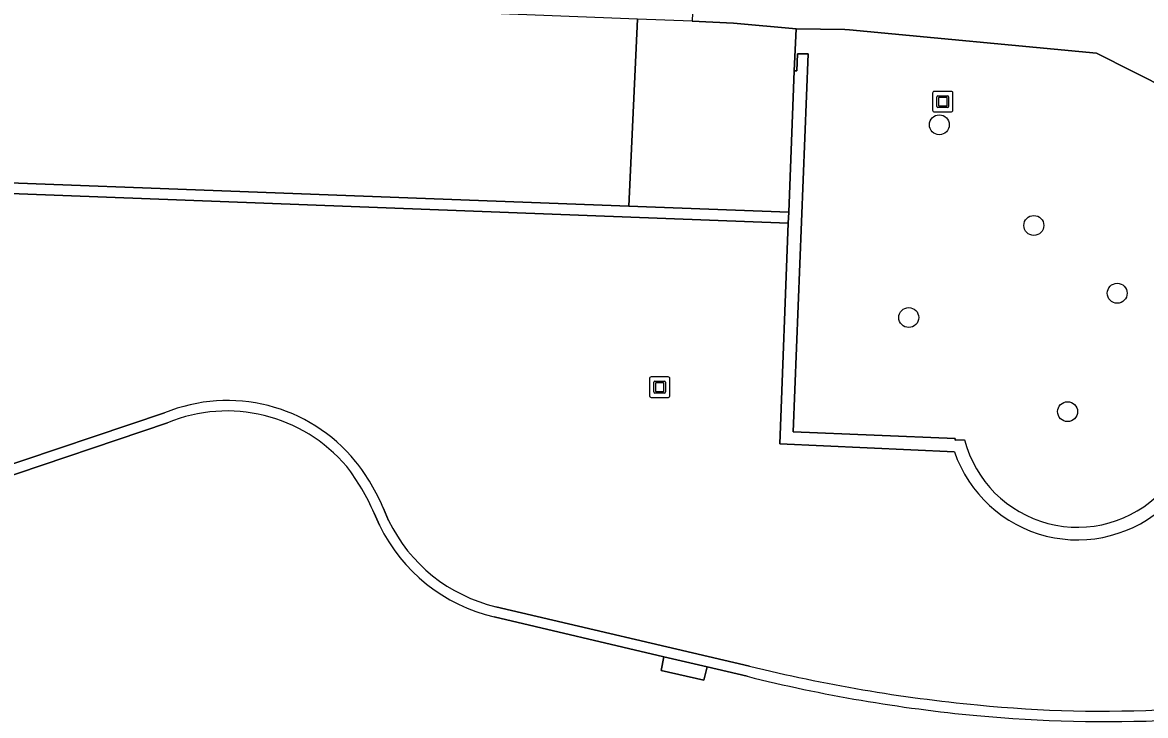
# Model space of a CAD drawing. Extents: x 160077 to 160948, y 386481 to 387498.
# Drawn here: x 160663.2 to 160718.4, y 386511.9 to 386545.9 of the extents above; entities that cross this region are included whole.
import ezdxf

# ---------------------------------------------------------------- set-up
doc = ezdxf.new("R2010")
doc.units = 0
for name, color, linetype in [('IMGEO_Boom', 7, 'Continuous'), ('IMGEO_Groenvoorziening', 7, 'Continuous'), ('IMGEO_Kunstobject', 7, 'Continuous'), ('IMGEO_Muur', 7, 'Continuous'), ('IMGEO_Sloot', 7, 'Continuous'), ('IMGEO_Voetpad_halfverhard', 7, 'Continuous')]:
    doc.layers.add(name, color=color, linetype=linetype)

msp = doc.modelspace()

# ---------------------------------------------------------------- linework, layer by layer
at = {"layer": 'IMGEO_Boom'}
for centre in [(160708.239, 386540.916), (160712.877, 386535.98), (160716.968, 386532.655), (160706.739, 386531.463), (160714.533, 386526.849)]:
    msp.add_circle(centre, 0.489, dxfattribs=at)
at = {"layer": 'IMGEO_Groenvoorziening'}
for points in [[(160641.776, 386538.858), (160693.006, 386536.92), (160693.42, 386546.101), (160659.943, 386547.427), (160630.823, 386548.581), (160629.827, 386548.635)], [(160709.611, 386499.781), (160712.868, 386499.888), (160765.063, 386501.74), (160765.097, 386502.806), (160765.56, 386514.693), (160766.307, 386533.87), (160734.612, 386535.274), (160734.036, 386535.299), (160715.952, 386544.434), (160703.836, 386545.572), (160703.598, 386545.594), (160701.218, 386545.623), (160701.118, 386543.56), (160701.24, 386543.556), (160701.275, 386544.399), (160701.799, 386544.393), (160701.07, 386525.864), (160709.017, 386525.535), (160709.018, 386525.455), (160709.476, 386525.459)], [(160670.361, 386526.302), (160661.725, 386523.394)], [(160680.768, 386521.284), (160680.504, 386521.874)], [(160698.803, 386513.873), (160696.849, 386514.332), (160696.687, 386513.677), (160694.584, 386514.162), (160694.717, 386514.833), (160686.402, 386516.786)]]:
    msp.add_lwpolyline(points, dxfattribs=at)
for centre, radius, start, end in [((160673.288, 386519.195), 7.686, 40.207, 112.3866), ((160715.021, 386526.914), 5.733, 194.7035, 316.0032), ((160670.545, 386517.541), 10.86, 23.5142, 37.5309), ((160688.274, 386524.908), 8.335, 205.7717, 257.0229), ((160717.116, 386587.136), 75.518, 255.96561, 264.64838), ((160716.443, 386579.901), 68.251, 264.64504, 272.62969)]:
    msp.add_arc(centre, radius, start, end, dxfattribs=at)
at = {"layer": 'IMGEO_Kunstobject'}
for p, q in [((160708.825, 386542.553), (160707.984, 386542.553)), ((160708.825, 386542.553), (160707.984, 386542.553)), ((160707.909, 386542.469), (160707.909, 386541.628)), ((160707.909, 386542.469), (160707.909, 386541.628)), ((160708.123, 386541.817), (160708.123, 386542.291)), ((160708.173, 386542.341), (160708.647, 386542.341)), ((160708.203, 386542.241), (160708.203, 386541.867)), ((160708.597, 386542.261), (160708.223, 386542.261)), ((160708.617, 386541.867), (160708.617, 386542.241)), ((160708.697, 386542.291), (160708.697, 386541.817)), ((160708.909, 386541.637), (160708.909, 386542.478)), ((160708.909, 386541.637), (160708.909, 386542.478)), ((160707.993, 386541.553), (160708.834, 386541.553)), ((160707.993, 386541.553), (160708.834, 386541.553)), ((160708.647, 386541.767), (160708.173, 386541.767)), ((160708.223, 386541.847), (160708.597, 386541.847)), ((160694.017, 386528.465), (160694.017, 386527.624)), ((160694.017, 386528.465), (160694.017, 386527.624)), ((160694.933, 386528.549), (160694.092, 386528.549)), ((160694.933, 386528.549), (160694.092, 386528.549)), ((160694.231, 386527.813), (160694.231, 386528.287)), ((160694.281, 386528.337), (160694.755, 386528.337)), ((160694.311, 386528.237), (160694.311, 386527.863)), ((160694.705, 386528.257), (160694.331, 386528.257)), ((160694.725, 386527.863), (160694.725, 386528.237)), ((160694.805, 386528.287), (160694.805, 386527.813)), ((160695.017, 386527.633), (160695.017, 386528.474)), ((160695.017, 386527.633), (160695.017, 386528.474)), ((160694.755, 386527.763), (160694.281, 386527.763)), ((160694.331, 386527.843), (160694.705, 386527.843)), ((160694.101, 386527.549), (160694.942, 386527.549)), ((160694.101, 386527.549), (160694.942, 386527.549))]:
    msp.add_line(p, q, dxfattribs=at)
for centre, radius, start, end in [((160707.987, 386542.475), 0.0779, 92.4484, 184.2845), ((160707.987, 386542.475), 0.0779, 92.4484, 184.2845), ((160708.831, 386542.475), 0.0779, 2.4484, 94.2845), ((160708.831, 386542.475), 0.0779, 2.4484, 94.2845), ((160708.173, 386542.291), 0.05, 90, 180), ((160708.223, 386542.241), 0.02, 90, 180), ((160708.597, 386542.241), 0.02, 360, 90), ((160708.647, 386542.291), 0.05, 360, 90), ((160707.987, 386541.631), 0.0779, 182.4484, 274.2845), ((160707.987, 386541.631), 0.0779, 182.4484, 274.2845), ((160708.173, 386541.817), 0.05, 180, 270), ((160708.223, 386541.867), 0.02, 180, 270), ((160708.597, 386541.867), 0.02, 270, 0), ((160708.647, 386541.817), 0.05, 270, 0), ((160708.831, 386541.631), 0.0779, 272.4484, 4.2845), ((160708.831, 386541.631), 0.0779, 272.4484, 4.2845), ((160694.095, 386528.471), 0.0779, 92.4484, 184.2845), ((160694.095, 386528.471), 0.0779, 92.4484, 184.2845), ((160694.281, 386528.287), 0.05, 90, 180), ((160694.331, 386528.237), 0.02, 90, 180), ((160694.705, 386528.237), 0.02, 360, 90), ((160694.755, 386528.287), 0.05, 360, 90), ((160694.939, 386528.471), 0.0779, 2.4484, 94.2845), ((160694.939, 386528.471), 0.0779, 2.4484, 94.2845), ((160694.095, 386527.627), 0.0779, 182.4484, 274.2845), ((160694.095, 386527.627), 0.0779, 182.4484, 274.2845), ((160694.281, 386527.813), 0.05, 180, 270), ((160694.331, 386527.863), 0.02, 180, 270), ((160694.705, 386527.863), 0.02, 270, 0), ((160694.755, 386527.813), 0.05, 270, 0), ((160694.939, 386527.627), 0.0779, 272.4484, 4.2845), ((160694.939, 386527.627), 0.0779, 272.4484, 4.2845)]:
    msp.add_arc(centre, radius, start, end, dxfattribs=at)
at = {"layer": 'IMGEO_Muur'}
for points in [[(160709.476, 386525.459), (160709.018, 386525.455), (160709.017, 386525.535), (160701.07, 386525.864), (160701.799, 386544.393), (160701.275, 386544.399), (160701.24, 386543.556), (160701.118, 386543.56)], [(160701.118, 386543.56), (160700.849, 386536.623), (160700.829, 386536.096), (160700.409, 386525.267), (160708.978, 386524.884)], [(160670.219, 386526.784), (160661.54, 386523.881)], [(160661.725, 386523.394), (160670.361, 386526.302)], [(160680.504, 386521.874), (160680.768, 386521.284)], [(160681.217, 386521.516), (160680.966, 386522.095)], [(160698.93, 386514.372), (160686.484, 386517.285)], [(160686.402, 386516.786), (160694.717, 386514.833), (160696.849, 386514.332), (160698.803, 386513.873)]]:
    msp.add_lwpolyline(points, dxfattribs=at)
for points in [[(160641.776, 386538.858), (160641.629, 386538.348), (160700.829, 386536.096), (160700.849, 386536.623), (160693.006, 386536.92)], [(160696.849, 386514.332), (160694.717, 386514.833), (160694.584, 386514.162), (160696.687, 386513.677)]]:
    msp.add_lwpolyline(points, close=True, dxfattribs=at)
for centre, radius, start, end in [((160673.305, 386519.263), 8.13, 39.2917, 112.3083), ((160673.288, 386519.195), 7.686, 40.207, 112.3866), ((160715.021, 386526.914), 5.733, 194.7035, 316.0032), ((160715.025, 386526.954), 6.392, 198.893, 313.2622), ((160671.39, 386517.997), 10.416, 23.1672, 38.0079), ((160670.545, 386517.541), 10.86, 23.5142, 37.5309), ((160688.274, 386524.908), 8.335, 205.7717, 257.0229), ((160688.273, 386524.906), 7.828, 205.6619, 256.788), ((160717.116, 386587.136), 75.518, 255.96561, 264.64838), ((160717.22, 386588.148), 76.01, 256.07653, 264.64032), ((160716.225, 386572.841), 60.678, 264.22557, 273.13656), ((160716.443, 386579.901), 68.251, 264.64504, 272.62969)]:
    msp.add_arc(centre, radius, start, end, dxfattribs=at)
at = {"layer": 'IMGEO_Sloot'}
for points in [[(160700.829, 386536.096), (160641.629, 386538.348)], [(160708.978, 386524.884), (160700.409, 386525.267), (160700.829, 386536.096)], [(160661.54, 386523.881), (160670.219, 386526.784)], [(160680.966, 386522.095), (160681.217, 386521.516)], [(160686.484, 386517.285), (160698.93, 386514.372)]]:
    msp.add_lwpolyline(points, dxfattribs=at)
for centre, radius, start, end in [((160673.305, 386519.263), 8.13, 39.2917, 112.3083), ((160715.025, 386526.954), 6.392, 198.893, 313.2622), ((160671.39, 386517.997), 10.416, 23.1672, 38.0079), ((160688.273, 386524.906), 7.828, 205.6619, 256.788), ((160717.22, 386588.148), 76.01, 256.07653, 264.64032), ((160716.225, 386572.841), 60.678, 264.22557, 273.13656)]:
    msp.add_arc(centre, radius, start, end, dxfattribs=at)
at = {"layer": 'IMGEO_Voetpad_halfverhard'}
for points in [[(160766.404, 386536.34), (160735.125, 386537.709), (160719.077, 386545.736), (160719.578, 386567.461), (160717.031, 386567.517), (160716.577, 386546.91), (160703.656, 386547.616), (160701.483, 386547.735), (160696.192, 386548.013), (160696.118, 386545.994), (160698.138, 386545.898), (160701.218, 386545.623), (160703.598, 386545.594), (160703.836, 386545.572), (160715.952, 386544.434), (160734.036, 386535.299), (160734.612, 386535.274), (160766.307, 386533.87)], [(160701.118, 386543.56), (160701.218, 386545.623), (160698.138, 386545.898), (160696.118, 386545.994), (160693.42, 386546.101), (160693.006, 386536.92), (160700.849, 386536.623)]]:
    msp.add_lwpolyline(points, close=True, dxfattribs=at)

doc.saveas('drawing.dxf')
